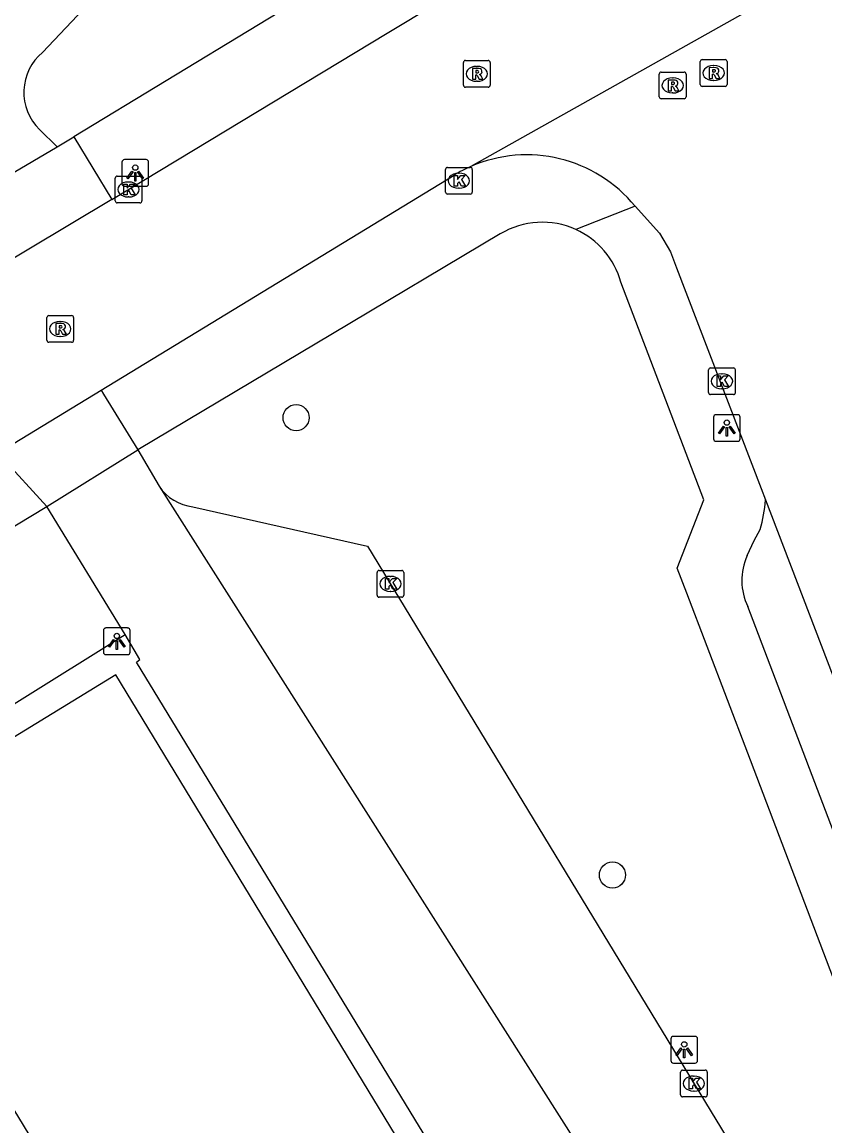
# Model space of a CAD drawing. Extents: x 159961 to 160856, y 382704 to 383353.
# Drawn here: x 160323.83 to 160353.88, y 383013.92 to 383055.21 of the extents above; entities that cross this region are included whole.
import ezdxf

# ---------------------------------------------------------------- set-up
doc = ezdxf.new("R2010")
doc.units = 0
for name, color, linetype in [('IMGEO_Boom', 7, 'Continuous'), ('IMGEO_Groenvoorziening', 7, 'Continuous'), ('IMGEO_Kolk', 7, 'Continuous'), ('IMGEO_Lichtpunt', 7, 'Continuous'), ('IMGEO_Pand', 7, 'Continuous'), ('IMGEO_Parkeervlak_open', 7, 'Continuous'), ('IMGEO_Rijbaan_lokaal_open', 7, 'Continuous'), ('IMGEO_Rioolput', 7, 'Continuous'), ('IMGEO_Voetpad_open', 7, 'Continuous')]:
    doc.layers.add(name, color=color, linetype=linetype)

msp = doc.modelspace()

# ---------------------------------------------------------------- linework, layer by layer
at = {"layer": 'IMGEO_Boom'}
for centre in [(160334.084, 383040.41), (160345.925, 383023.303)]:
    msp.add_circle(centre, 0.489, dxfattribs=at)
at = {"layer": 'IMGEO_Groenvoorziening'}
msp.add_lwpolyline([(160321.983, 383014.084), (160316.015, 383023.874), (160315.507, 383024.71), (160327.687, 383032.3)], dxfattribs=at)
at = {"layer": 'IMGEO_Kolk'}
for p, q in [((160339.678, 383048.847), (160339.678, 383049.699)), ((160339.753, 383049.773), (160340.605, 383049.773)), ((160340.679, 383049.699), (160340.679, 383048.847)), ((160327.315, 383048.52), (160327.315, 383049.372)), ((160327.39, 383049.446), (160328.242, 383049.446)), ((160328.316, 383049.372), (160328.316, 383048.52)), ((160340.166, 383049.553), (160340.191, 383049.553)), ((160327.803, 383049.226), (160327.828, 383049.226)), ((160340.189, 383048.993), (160340.164, 383048.993)), ((160328.242, 383048.446), (160327.39, 383048.446)), ((160327.826, 383048.666), (160327.801, 383048.666)), ((160340.605, 383048.773), (160339.753, 383048.773)), ((160349.598, 383042.272), (160350.45, 383042.272)), ((160349.523, 383041.346), (160349.523, 383042.198)), ((160350.011, 383042.052), (160350.036, 383042.052)), ((160350.524, 383042.198), (160350.524, 383041.346)), ((160350.034, 383041.492), (160350.009, 383041.492)), ((160350.45, 383041.272), (160349.598, 383041.272)), ((160337.115, 383033.767), (160337.115, 383034.619)), ((160337.19, 383034.693), (160338.042, 383034.693)), ((160337.603, 383034.473), (160337.628, 383034.473)), ((160338.116, 383034.619), (160338.116, 383033.767)), ((160338.042, 383033.693), (160337.19, 383033.693)), ((160337.626, 383033.913), (160337.601, 383033.913)), ((160348.473, 383015.075), (160348.473, 383015.927)), ((160348.548, 383016.001), (160349.4, 383016.001)), ((160349.474, 383015.927), (160349.474, 383015.075)), ((160348.961, 383015.781), (160348.986, 383015.781)), ((160349.4, 383015.001), (160348.548, 383015.001)), ((160348.984, 383015.221), (160348.959, 383015.221))]:
    msp.add_line(p, q, dxfattribs=at)
for points in [[(160339.678, 383048.847), (160339.678, 383049.699)], [(160339.753, 383049.773), (160340.605, 383049.773)], [(160340.679, 383049.699), (160340.679, 383048.847)], [(160327.315, 383048.52), (160327.315, 383049.372)], [(160327.39, 383049.446), (160328.242, 383049.446)], [(160328.316, 383049.372), (160328.316, 383048.52)], [(160339.999, 383049.473), (160340.122, 383049.473), (160340.122, 383049.322), (160340.252, 383049.473), (160340.416, 383049.473), (160340.27, 383049.322), (160340.423, 383049.073), (160340.271, 383049.073), (160340.186, 383049.237), (160340.122, 383049.17), (160340.122, 383049.073), (160339.999, 383049.073), (160339.999, 383049.473)], [(160327.636, 383049.146), (160327.759, 383049.146), (160327.759, 383048.995), (160327.889, 383049.146), (160328.053, 383049.146), (160327.907, 383048.995), (160328.06, 383048.746), (160327.908, 383048.746), (160327.823, 383048.91), (160327.759, 383048.843), (160327.759, 383048.746), (160327.636, 383048.746), (160327.636, 383049.146)], [(160328.242, 383048.446), (160327.39, 383048.446)], [(160340.605, 383048.773), (160339.753, 383048.773)], [(160349.598, 383042.272), (160350.45, 383042.272)], [(160349.523, 383041.346), (160349.523, 383042.198)], [(160349.844, 383041.972), (160349.967, 383041.972), (160349.967, 383041.821), (160350.097, 383041.972), (160350.261, 383041.972), (160350.115, 383041.821), (160350.268, 383041.572), (160350.116, 383041.572), (160350.031, 383041.736), (160349.967, 383041.669), (160349.967, 383041.572), (160349.844, 383041.572), (160349.844, 383041.972)], [(160350.524, 383042.198), (160350.524, 383041.346)], [(160350.45, 383041.272), (160349.598, 383041.272)], [(160337.115, 383033.767), (160337.115, 383034.619)], [(160337.19, 383034.693), (160338.042, 383034.693)], [(160337.436, 383034.393), (160337.559, 383034.393), (160337.559, 383034.242), (160337.689, 383034.393), (160337.853, 383034.393), (160337.707, 383034.242), (160337.86, 383033.993), (160337.708, 383033.993), (160337.623, 383034.157), (160337.559, 383034.09), (160337.559, 383033.993), (160337.436, 383033.993), (160337.436, 383034.393)], [(160338.116, 383034.619), (160338.116, 383033.767)], [(160338.042, 383033.693), (160337.19, 383033.693)], [(160348.473, 383015.075), (160348.473, 383015.927)], [(160348.548, 383016.001), (160349.4, 383016.001)], [(160349.474, 383015.927), (160349.474, 383015.075)], [(160348.794, 383015.701), (160348.917, 383015.701), (160348.917, 383015.55), (160349.047, 383015.701), (160349.211, 383015.701), (160349.065, 383015.55), (160349.218, 383015.301), (160349.066, 383015.301), (160348.981, 383015.465), (160348.917, 383015.398), (160348.917, 383015.301), (160348.794, 383015.301), (160348.794, 383015.701)], [(160349.4, 383015.001), (160348.548, 383015.001)]]:
    msp.add_lwpolyline(points, dxfattribs=at)
for centre, start, end in [((160339.755, 383049.697), 91.552, 178.448), ((160339.755, 383049.697), 91.552, 178.448), ((160340.603, 383049.697), 1.552, 88.448), ((160340.603, 383049.697), 1.552, 88.448), ((160327.392, 383049.37), 91.552, 178.448), ((160327.392, 383049.37), 91.552, 178.448), ((160328.24, 383049.37), 1.552, 88.448), ((160328.24, 383049.37), 1.552, 88.448), ((160339.755, 383048.849), 181.552, 268.448), ((160339.755, 383048.849), 181.552, 268.448), ((160340.603, 383048.849), 271.552, 358.448), ((160340.603, 383048.849), 271.552, 358.448), ((160327.392, 383048.522), 181.552, 268.448), ((160327.392, 383048.522), 181.552, 268.448), ((160328.24, 383048.522), 271.552, 358.448), ((160328.24, 383048.522), 271.552, 358.448), ((160349.6, 383042.196), 91.552, 178.448), ((160349.6, 383042.196), 91.552, 178.448), ((160350.448, 383042.196), 1.552, 88.448), ((160350.448, 383042.196), 1.552, 88.448), ((160349.6, 383041.348), 181.552, 268.448), ((160349.6, 383041.348), 181.552, 268.448), ((160350.448, 383041.348), 271.552, 358.448), ((160350.448, 383041.348), 271.552, 358.448), ((160337.192, 383034.617), 91.552, 178.448), ((160337.192, 383034.617), 91.552, 178.448), ((160338.04, 383034.617), 1.552, 88.448), ((160338.04, 383034.617), 1.552, 88.448), ((160337.192, 383033.769), 181.552, 268.448), ((160337.192, 383033.769), 181.552, 268.448), ((160338.04, 383033.769), 271.552, 358.448), ((160338.04, 383033.769), 271.552, 358.448), ((160348.55, 383015.925), 91.552, 178.448), ((160348.55, 383015.925), 91.552, 178.448), ((160349.398, 383015.925), 1.552, 88.448), ((160349.398, 383015.925), 1.552, 88.448), ((160348.55, 383015.077), 181.552, 268.448), ((160348.55, 383015.077), 181.552, 268.448), ((160349.398, 383015.077), 271.552, 358.448), ((160349.398, 383015.077), 271.552, 358.448)]:
    msp.add_arc(centre, 0.0765, start, end, dxfattribs=at)
for centre, major_axis, ratio, start_param, end_param in [((160340.165, 383049.273), (-0.387, 0.002), 0.722429, 4.712389, 7.853982), ((160340.19, 383049.273), (-0.39, 0.002), 0.717154, 1.570796, 4.712389), ((160327.802, 383048.946), (-0.387, 0.002), 0.722429, 4.712389, 7.853982), ((160327.827, 383048.946), (-0.39, 0.002), 0.717154, 1.570796, 4.712389), ((160350.01, 383041.772), (-0.387, 0.002), 0.722429, 4.712389, 7.853982), ((160350.035, 383041.772), (-0.39, 0.002), 0.717154, 1.570796, 4.712389), ((160337.602, 383034.193), (-0.387, 0.002), 0.722429, 4.712389, 7.853982), ((160337.627, 383034.193), (-0.39, 0.002), 0.717154, 1.570796, 4.712389), ((160348.96, 383015.501), (-0.387, 0.002), 0.722429, 4.712389, 7.853982), ((160348.985, 383015.501), (-0.39, 0.002), 0.717154, 1.570796, 4.712389)]:
    msp.add_ellipse(centre, major_axis=major_axis, ratio=ratio, start_param=start_param, end_param=end_param, dxfattribs=at)
at = {"layer": 'IMGEO_Lichtpunt'}
for p, q in [((160327.568, 383049.967), (160327.568, 383049.16)), ((160327.568, 383049.967), (160327.568, 383049.16)), ((160328.47, 383050.062), (160327.662, 383050.062)), ((160328.47, 383050.062), (160327.662, 383050.062)), ((160328.564, 383049.16), (160328.564, 383049.967)), ((160328.564, 383049.16), (160328.564, 383049.967)), ((160327.662, 383049.066), (160328.47, 383049.066)), ((160327.662, 383049.066), (160328.47, 383049.066)), ((160349.707, 383040.427), (160349.707, 383039.62)), ((160349.707, 383040.427), (160349.707, 383039.62)), ((160350.609, 383040.522), (160349.801, 383040.522)), ((160350.609, 383040.522), (160349.801, 383040.522)), ((160350.703, 383039.62), (160350.703, 383040.427)), ((160350.703, 383039.62), (160350.703, 383040.427)), ((160349.801, 383039.526), (160350.609, 383039.526)), ((160349.801, 383039.526), (160350.609, 383039.526)), ((160326.875, 383032.447), (160326.875, 383031.64)), ((160326.875, 383032.447), (160326.875, 383031.64)), ((160327.777, 383032.542), (160326.969, 383032.542)), ((160327.777, 383032.542), (160326.969, 383032.542)), ((160327.871, 383031.64), (160327.871, 383032.447)), ((160327.871, 383031.64), (160327.871, 383032.447)), ((160326.969, 383031.546), (160327.777, 383031.546)), ((160326.969, 383031.546), (160327.777, 383031.546)), ((160348.114, 383017.169), (160348.114, 383016.362)), ((160348.114, 383017.169), (160348.114, 383016.362)), ((160349.016, 383017.264), (160348.208, 383017.264)), ((160349.016, 383017.264), (160348.208, 383017.264)), ((160349.11, 383016.362), (160349.11, 383017.169)), ((160349.11, 383016.362), (160349.11, 383017.169)), ((160348.208, 383016.268), (160349.016, 383016.268)), ((160348.208, 383016.268), (160349.016, 383016.268))]:
    msp.add_line(p, q, dxfattribs=at)
for points in [[(160327.942, 383049.631), (160327.981, 383049.603), (160327.793, 383049.341), (160327.755, 383049.368), (160327.942, 383049.631)], [(160328.044, 383049.583), (160328.091, 383049.583), (160328.091, 383049.261), (160328.044, 383049.261), (160328.044, 383049.583)], [(160328.154, 383049.603), (160328.192, 383049.63), (160328.379, 383049.368), (160328.34, 383049.34), (160328.154, 383049.603)], [(160350.081, 383040.091), (160350.12, 383040.063), (160349.932, 383039.801), (160349.894, 383039.828), (160350.081, 383040.091)], [(160350.183, 383040.043), (160350.23, 383040.043), (160350.23, 383039.721), (160350.183, 383039.721), (160350.183, 383040.043)], [(160350.293, 383040.063), (160350.331, 383040.09), (160350.518, 383039.828), (160350.479, 383039.8), (160350.293, 383040.063)], [(160327.249, 383032.111), (160327.288, 383032.083), (160327.1, 383031.821), (160327.062, 383031.848), (160327.249, 383032.111)], [(160327.351, 383032.063), (160327.398, 383032.063), (160327.398, 383031.741), (160327.351, 383031.741), (160327.351, 383032.063)], [(160327.461, 383032.083), (160327.499, 383032.11), (160327.686, 383031.848), (160327.647, 383031.82), (160327.461, 383032.083)], [(160348.488, 383016.833), (160348.527, 383016.805), (160348.339, 383016.543), (160348.301, 383016.57), (160348.488, 383016.833)], [(160348.59, 383016.785), (160348.637, 383016.785), (160348.637, 383016.463), (160348.59, 383016.463), (160348.59, 383016.785)], [(160348.7, 383016.805), (160348.738, 383016.832), (160348.925, 383016.57), (160348.886, 383016.542), (160348.7, 383016.805)]]:
    msp.add_lwpolyline(points, dxfattribs=at)
for centre in [(160328.067, 383049.765), (160350.206, 383040.225), (160327.374, 383032.245), (160348.613, 383016.967)]:
    msp.add_circle(centre, 0.0994, dxfattribs=at)
for centre, start, end in [((160327.662, 383049.967), 90, 180), ((160327.662, 383049.967), 90, 180), ((160328.47, 383049.967), 0, 90), ((160328.47, 383049.967), 0, 90), ((160327.662, 383049.16), 180, 270), ((160327.662, 383049.16), 180, 270), ((160328.47, 383049.16), 270, 0), ((160328.47, 383049.16), 270, 360), ((160349.801, 383040.427), 90, 180), ((160349.801, 383040.427), 90, 180), ((160350.609, 383040.427), 0, 90), ((160350.609, 383040.427), 0, 90), ((160349.801, 383039.62), 180, 270), ((160349.801, 383039.62), 180, 270), ((160350.609, 383039.62), 270, 0), ((160350.609, 383039.62), 270, 360), ((160326.969, 383032.447), 90, 180), ((160326.969, 383032.447), 90, 180), ((160327.777, 383032.447), 0, 90), ((160327.777, 383032.447), 0, 90), ((160326.969, 383031.64), 180, 270), ((160326.969, 383031.64), 180, 270), ((160327.777, 383031.64), 270, 0), ((160327.777, 383031.64), 270, 360), ((160348.208, 383017.169), 90, 180), ((160348.208, 383017.169), 90, 180), ((160349.016, 383017.169), 0, 90), ((160349.016, 383017.169), 0, 90), ((160348.208, 383016.362), 180, 270), ((160348.208, 383016.362), 180, 270), ((160349.016, 383016.362), 270, 0), ((160349.016, 383016.362), 270, 360)]:
    msp.add_arc(centre, 0.0946, start, end, dxfattribs=at)
at = {"layer": 'IMGEO_Pand'}
msp.add_lwpolyline([(160354.153, 382986.675), (160346.052, 383000), (160327.335, 383030.788), (160317.351, 383024.674), (160323.309, 383014.872), (160325.073, 383011.971), (160332.352, 383000), (160336.511, 382993.16), (160338.283, 382990.248), (160344.157, 382980.593)], dxfattribs=at)
at = {"layer": 'IMGEO_Parkeervlak_open'}
msp.add_lwpolyline([(160330.218, 383037.075), (160336.761, 383035.598), (160350.986, 383012.188), (160358.396, 383000), (160363.112, 382992.243), (160362.536, 382990.002), (160358.735, 382991.005)], dxfattribs=at)
msp.add_arc((160330.423, 383038.833), 1.769, 214.0028, 263.3513, dxfattribs=at)
at = {"layer": 'IMGEO_Rijbaan_lokaal_open'}
for points in [[(160324.596, 383054.076), (160327.21, 383056.851), (160344.797, 383074.346)], [(160327.187, 383048.566), (160337.499, 383054.792), (160344.875, 383059.245), (160349.595, 383062.176), (160354.861, 383065.364)], [(160363.348, 383062.566), (160340.624, 383049.805)], [(160325.142, 383050.537), (160324.477, 383051.186)], [(160318.121, 383046.413), (160325.142, 383050.537)], [(160326.784, 383041.444), (160340.002, 383049.482)], [(160327.187, 383048.566), (160319.443, 383043.946)], [(160346.773, 383048.318), (160347.688, 383047.317), (160348.098, 383046.611), (160348.32, 383046.02), (160351.486, 383037.755), (160351.648, 383037.333)], [(160322.951, 383039.108), (160326.784, 383041.444)], [(160324.759, 383037.085), (160328.163, 383039.213)], [(160328.163, 383039.213), (160328.956, 383037.843)], [(160328.956, 383037.843), (160353.016, 383000), (160358.735, 382991.005)], [(160351.648, 383037.333), (160355.596, 383027.043), (160364.36, 383004.067), (160365.907, 383000), (160371.361, 382985.658)], [(160327.687, 383032.3), (160324.759, 383037.085)], [(160354.977, 382987.18), (160328.108, 383031.263), (160328.241, 383031.36), (160327.687, 383032.3)]]:
    msp.add_lwpolyline(points, dxfattribs=at)
for centre, radius, start, end in [((160325.849, 383052.577), 1.954, 129.8984, 225.3858), ((160342.719, 383045.012), 5.231, 39.1995, 113.6111), ((160342.745, 383044.96), 5.289, 113.6433, 121.2418)]:
    msp.add_arc(centre, radius, start, end, dxfattribs=at)
at = {"layer": 'IMGEO_Rioolput'}
for p, q in [((160349.287, 383053.803), (160350.139, 383053.803)), ((160340.347, 383052.846), (160340.347, 383053.698)), ((160340.422, 383053.772), (160341.274, 383053.772)), ((160340.835, 383053.552), (160340.86, 383053.552)), ((160341.348, 383053.698), (160341.348, 383052.846)), ((160349.212, 383052.877), (160349.212, 383053.729)), ((160349.7, 383053.583), (160349.725, 383053.583)), ((160350.213, 383053.729), (160350.213, 383052.877)), ((160340.858, 383052.992), (160340.833, 383052.992)), ((160347.679, 383052.412), (160347.679, 383053.264)), ((160347.754, 383053.338), (160348.606, 383053.338)), ((160348.167, 383053.118), (160348.192, 383053.118)), ((160348.68, 383053.264), (160348.68, 383052.412)), ((160349.723, 383053.023), (160349.698, 383053.023)), ((160341.274, 383052.772), (160340.422, 383052.772)), ((160348.19, 383052.558), (160348.165, 383052.558)), ((160350.139, 383052.803), (160349.287, 383052.803)), ((160348.606, 383052.338), (160347.754, 383052.338)), ((160324.757, 383043.304), (160324.757, 383044.156)), ((160324.832, 383044.23), (160325.684, 383044.23)), ((160325.245, 383044.01), (160325.27, 383044.01)), ((160325.758, 383044.156), (160325.758, 383043.304)), ((160325.684, 383043.23), (160324.832, 383043.23)), ((160325.268, 383043.45), (160325.243, 383043.45))]:
    msp.add_line(p, q, dxfattribs=at)
for points in [[(160349.287, 383053.803), (160350.139, 383053.803)], [(160340.347, 383052.846), (160340.347, 383053.698)], [(160340.422, 383053.772), (160341.274, 383053.772)], [(160340.936, 383053.47), (160340.684, 383053.472), (160340.684, 383053.072)], [(160340.862, 383053.391), (160340.808, 383053.391), (160340.808, 383053.31)], [(160341.348, 383053.698), (160341.348, 383052.846)], [(160349.212, 383052.877), (160349.212, 383053.729)], [(160349.801, 383053.501), (160349.549, 383053.503), (160349.549, 383053.103)], [(160349.727, 383053.422), (160349.673, 383053.422), (160349.673, 383053.341)], [(160350.213, 383053.729), (160350.213, 383052.877)], [(160340.684, 383053.072), (160340.808, 383053.072), (160340.808, 383053.234), (160340.819, 383053.234)], [(160340.808, 383053.31), (160340.86, 383053.31)], [(160340.866, 383053.205), (160340.937, 383053.072), (160341.077, 383053.072), (160341.012, 383053.198)], [(160347.679, 383052.412), (160347.679, 383053.264)], [(160347.754, 383053.338), (160348.606, 383053.338)], [(160348.268, 383053.036), (160348.016, 383053.038), (160348.016, 383052.638)], [(160348.68, 383053.264), (160348.68, 383052.412)], [(160349.549, 383053.103), (160349.673, 383053.103), (160349.673, 383053.265), (160349.684, 383053.265)], [(160349.673, 383053.341), (160349.725, 383053.341)], [(160349.731, 383053.236), (160349.802, 383053.103), (160349.942, 383053.103), (160349.877, 383053.229)], [(160341.274, 383052.772), (160340.422, 383052.772)], [(160348.016, 383052.638), (160348.14, 383052.638), (160348.14, 383052.8), (160348.151, 383052.8)], [(160348.194, 383052.957), (160348.14, 383052.957), (160348.14, 383052.876)], [(160348.14, 383052.876), (160348.192, 383052.876)], [(160348.198, 383052.771), (160348.269, 383052.638), (160348.409, 383052.638), (160348.344, 383052.764)], [(160350.139, 383052.803), (160349.287, 383052.803)], [(160348.606, 383052.338), (160347.754, 383052.338)], [(160324.757, 383043.304), (160324.757, 383044.156)], [(160324.832, 383044.23), (160325.684, 383044.23)], [(160325.346, 383043.928), (160325.094, 383043.93), (160325.094, 383043.53)], [(160325.758, 383044.156), (160325.758, 383043.304)], [(160325.094, 383043.53), (160325.218, 383043.53), (160325.218, 383043.692), (160325.229, 383043.692)], [(160325.272, 383043.849), (160325.218, 383043.849), (160325.218, 383043.768)], [(160325.218, 383043.768), (160325.27, 383043.768)], [(160325.276, 383043.663), (160325.347, 383043.53), (160325.487, 383043.53), (160325.422, 383043.656)], [(160325.684, 383043.23), (160324.832, 383043.23)]]:
    msp.add_lwpolyline(points, dxfattribs=at)
for centre, radius, start, end in [((160349.289, 383053.727), 0.0765, 91.552, 178.448), ((160349.289, 383053.727), 0.0765, 91.552, 178.448), ((160350.137, 383053.727), 0.0765, 1.552, 88.448), ((160350.137, 383053.727), 0.0765, 1.552, 88.448), ((160340.424, 383053.696), 0.0765, 91.552, 178.448), ((160340.424, 383053.696), 0.0765, 91.552, 178.448), ((160340.868, 383053.295), 0.0964, 77.0061, 93.1865), ((160340.882, 383053.352), 0.0378, 276.6634, 79.6772), ((160340.935, 383053.36), 0.109, 350.3612, 89.416), ((160341.272, 383053.696), 0.0765, 1.552, 88.448), ((160341.272, 383053.696), 0.0765, 1.552, 88.448), ((160349.733, 383053.326), 0.0964, 77.0061, 93.1865), ((160349.747, 383053.383), 0.0378, 276.6634, 79.6772), ((160349.8, 383053.391), 0.109, 350.3612, 89.416), ((160349.798, 383053.391), 0.112, 277.5842, 350.9817), ((160340.818, 383053.181), 0.0533, 26.0293, 88.6989), ((160340.844, 383053.499), 0.19, 274.7715, 282.9687), ((160340.933, 383053.36), 0.112, 277.5842, 350.9817), ((160340.917, 383053.145), 0.108, 29.5134, 73.7905), ((160347.756, 383053.262), 0.0765, 91.552, 178.448), ((160347.756, 383053.262), 0.0765, 91.552, 178.448), ((160348.267, 383052.926), 0.109, 350.3612, 89.416), ((160348.604, 383053.262), 0.0765, 1.552, 88.448), ((160348.604, 383053.262), 0.0765, 1.552, 88.448), ((160349.683, 383053.212), 0.0533, 26.0293, 88.6989), ((160349.709, 383053.53), 0.19, 274.7715, 282.9687), ((160349.782, 383053.176), 0.108, 29.5134, 73.7905), ((160340.424, 383052.848), 0.0765, 181.552, 268.448), ((160340.424, 383052.848), 0.0765, 181.552, 268.448), ((160341.272, 383052.848), 0.0765, 271.552, 358.448), ((160341.272, 383052.848), 0.0765, 271.552, 358.448), ((160348.15, 383052.747), 0.0533, 26.0293, 88.6989), ((160348.176, 383053.065), 0.19, 274.7715, 282.9687), ((160348.2, 383052.861), 0.0964, 77.0061, 93.1865), ((160348.214, 383052.918), 0.0378, 276.6634, 79.6772), ((160348.265, 383052.926), 0.112, 277.5842, 350.9817), ((160348.249, 383052.711), 0.108, 29.5134, 73.7905), ((160349.289, 383052.879), 0.0765, 181.552, 268.448), ((160349.289, 383052.879), 0.0765, 181.552, 268.448), ((160350.137, 383052.879), 0.0765, 271.552, 358.448), ((160350.137, 383052.879), 0.0765, 271.552, 358.448), ((160347.756, 383052.414), 0.0765, 181.552, 268.448), ((160347.756, 383052.414), 0.0765, 181.552, 268.448), ((160348.604, 383052.414), 0.0765, 271.552, 358.448), ((160348.604, 383052.414), 0.0765, 271.552, 358.448), ((160324.834, 383044.154), 0.0765, 91.552, 178.448), ((160324.834, 383044.154), 0.0765, 91.552, 178.448), ((160325.345, 383043.818), 0.109, 350.3612, 89.416), ((160325.682, 383044.154), 0.0765, 1.552, 88.448), ((160325.682, 383044.154), 0.0765, 1.552, 88.448), ((160325.228, 383043.639), 0.0533, 26.0293, 88.6989), ((160325.254, 383043.957), 0.19, 274.7715, 282.9687), ((160325.278, 383043.753), 0.0964, 77.0061, 93.1865), ((160325.292, 383043.81), 0.0378, 276.6634, 79.6772), ((160325.343, 383043.818), 0.112, 277.5842, 350.9817), ((160325.327, 383043.603), 0.108, 29.5134, 73.7905), ((160324.834, 383043.306), 0.0765, 181.552, 268.448), ((160324.834, 383043.306), 0.0765, 181.552, 268.448), ((160325.682, 383043.306), 0.0765, 271.552, 358.448), ((160325.682, 383043.306), 0.0765, 271.552, 358.448)]:
    msp.add_arc(centre, radius, start, end, dxfattribs=at)
for centre, major_axis, ratio, start_param, end_param in [((160340.834, 383053.272), (-0.387, 0.002), 0.722429, 4.712389, 7.853982), ((160340.859, 383053.272), (-0.39, 0.002), 0.717154, 1.570796, 4.712389), ((160349.699, 383053.303), (-0.387, 0.002), 0.722429, 4.712389, 7.853982), ((160349.724, 383053.303), (-0.39, 0.002), 0.717154, 1.570796, 4.712389), ((160348.166, 383052.838), (-0.387, 0.002), 0.722429, 4.712389, 7.853982), ((160348.191, 383052.838), (-0.39, 0.002), 0.717154, 1.570796, 4.712389), ((160325.244, 383043.73), (-0.387, 0.002), 0.722429, 4.712389, 7.853982), ((160325.269, 383043.73), (-0.39, 0.002), 0.717154, 1.570796, 4.712389)]:
    msp.add_ellipse(centre, major_axis=major_axis, ratio=ratio, start_param=start_param, end_param=end_param, dxfattribs=at)
at = {"layer": 'IMGEO_Voetpad_open'}
for points in [[(160353.698, 383067.892), (160336.135, 383057.218), (160325.761, 383050.913)], [(160325.142, 383050.537), (160325.761, 383050.913)], [(160325.761, 383050.913), (160327.187, 383048.566)], [(160346.773, 383048.318), (160344.558, 383047.447)], [(160341.728, 383047.288), (160335.442, 383043.546), (160328.163, 383039.213)], [(160368.513, 382981.603), (160361.585, 383000), (160361.047, 383001.415), (160350.986, 383027.855), (160348.704, 383033.84), (160348.346, 383034.778), (160349.347, 383037.342), (160346.241, 383045.476)], [(160326.784, 383041.444), (160326.881, 383041.285), (160328.163, 383039.213)], [(160324.759, 383037.085), (160323.041, 383038.96), (160322.951, 383039.108)], [(160315.53, 383031.527), (160324.759, 383037.085)], [(160350.971, 383035.248), (160351.229, 383035.817), (160351.453, 383036.228)], [(160370.352, 382986.491), (160369.147, 382987.178), (160368.93, 382987.351), (160368.162, 382988.249), (160363.686, 383000), (160350.986, 383033.342)]]:
    msp.add_lwpolyline(points, dxfattribs=at)
for centre, radius, start, end in [((160343.295, 383044.661), 3.059, 65.6181, 120.8134), ((160343.297, 383044.666), 3.053, 15.3764, 65.6104), ((160346.685, 383037.639), 4.972, 343.513, 356.4711), ((160353.032, 383034.311), 2.264, 155.5547, 205.3471)]:
    msp.add_arc(centre, radius, start, end, dxfattribs=at)

doc.saveas('drawing.dxf')
